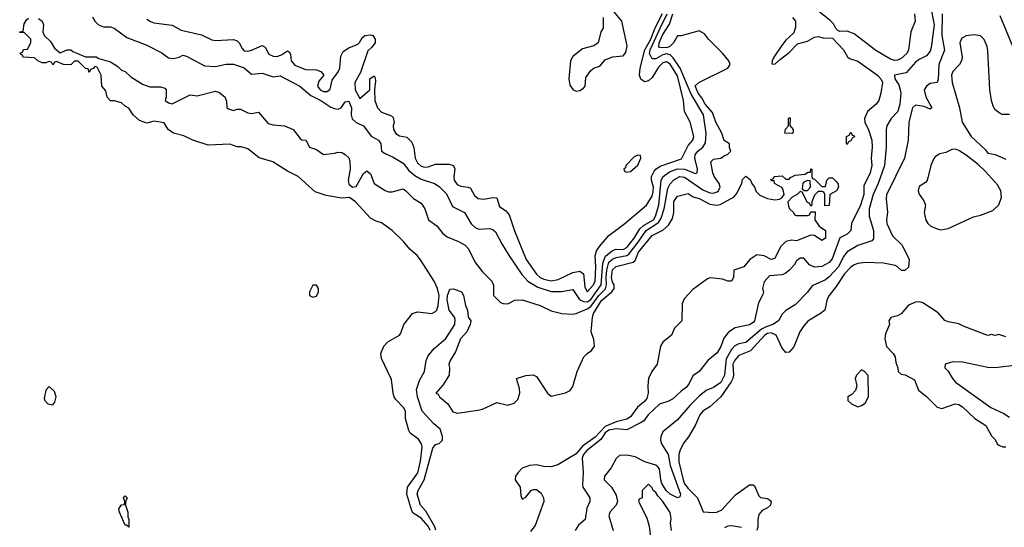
# Model space of a CAD drawing. Header units: inches. Extents: x 2380249 to 2585472, y 382747 to 546448.
# Tile 418 of 626: x 2493346 to 2498801, y 490607 to 493418. Entities that reach past the tile are written whole.
import ezdxf

# ---------------------------------------------------------------- set-up
doc = ezdxf.new("R2010")
doc.units = ezdxf.units.IN
doc.header["$MEASUREMENT"] = 0
doc.layers.add('C4499', color=7, linetype='Continuous')

msp = doc.modelspace()

# ---------------------------------------------------------------- linework, layer by layer
at = {"layer": 'C4499', "color": 4}
for points, elevation in [([(2498392.1, 493492.1), (2498413.1, 493390), (2498396.7, 493263.3), (2498390, 493244), (2498370, 493217.2), (2498330, 493198), (2498310, 493182.7), (2498257.3, 493122.7), (2498192, 493110), (2498194.8, 493090), (2498216.7, 493056.7), (2498224, 493030), (2498227.3, 493010), (2498223.1, 492950), (2498211.3, 492908.7), (2498173.4, 492870), (2498151, 492830), (2498146, 492810), (2498147.5, 492712.5), (2498137.1, 492610), (2498102.4, 492510), (2498075.3, 492450), (2498052.7, 492370), (2498052.7, 492330), (2498076.4, 492250), (2498076.4, 492203.6), (2498067.7, 492192.3), (2497990, 492167), (2497930, 492132.3), (2497910, 492106), (2497882, 492050), (2497830, 491994.5), (2497810, 491978), (2497736.8, 491943.2), (2497710, 491909), (2497642, 491838), (2497590, 491808), (2497570, 491788), (2497550.5, 491749.5), (2497518.8, 491730), (2497482.3, 491717.7), (2497456.6, 491703.4), (2497370, 491629.6), (2497330, 491622.4), (2497308.1, 491611.9), (2497289.2, 491590.8), (2497259.7, 491540.3), (2497250.3, 491450), (2497230, 491409.6), (2497190, 491380.9), (2497150, 491363.7), (2497110, 491334), (2497058, 491282), (2496990, 491201.2), (2496910, 491135.3), (2496898.8, 491110), (2496896.3, 491090), (2496901.6, 491070), (2496939.5, 491010), (2496950.2, 490950), (2497007.7, 490790), (2497003.5, 490776.5), (2496990, 490769.6), (2496950, 490791.2), (2496927.2, 490810), (2496904.1, 490850), (2496897.8, 490870), (2496891.5, 490930), (2496882, 490942), (2496870.8, 490950.8), (2496809.8, 490969.8), (2496756.6, 490996.6), (2496710, 491006.6), (2496670, 491004), (2496650, 490988.7), (2496623.4, 490936.6), (2496586, 490890), (2496584.7, 490870), (2496624.9, 490830), (2496650, 490784.7), (2496657.3, 490750), (2496650.8, 490730), (2496616.3, 490690), (2496610.6, 490670), (2496634, 490590)], 32), ([(2498303, 493450), (2498307.7, 493410), (2498282.8, 493350), (2498270.5, 493250), (2498260.5, 493230), (2498230, 493203.6), (2498210, 493193.6), (2498191.9, 493191.9), (2498170, 493198.4), (2498090, 493246.9), (2497970, 493338.5), (2497930, 493353.7), (2497890, 493352.6), (2497878.2, 493358.2), (2497868, 493368), (2497854.7, 493394.7), (2497834.9, 493414.9), (2497737.6, 493490)], 28), ([(2495620.3, 490590), (2495610, 490612.4), (2495570, 490657), (2495525.4, 490685.4), (2495518, 490698), (2495491.2, 490790), (2495495.1, 490830), (2495551.8, 490908.2), (2495566.5, 490973.5), (2495575.1, 491050), (2495572.6, 491070), (2495555.6, 491095.6), (2495510, 491129), (2495502.5, 491142.5), (2495483.7, 491210), (2495482.7, 491250), (2495473.2, 491270), (2495430, 491314), (2495420.9, 491330), (2495414.5, 491350), (2495405.8, 491425.8), (2495350, 491542), (2495346.6, 491570), (2495363.7, 491610), (2495386.2, 491633.8), (2495449.4, 491670.6), (2495458, 491682), (2495474, 491730), (2495522, 491790), (2495550, 491800.7), (2495630, 491790.8), (2495650, 491801), (2495657.2, 491810), (2495665.1, 491834.9), (2495669.6, 491890), (2495660.5, 491930), (2495643.1, 491970), (2495570, 492082.9), (2495550, 492109.6), (2495507.5, 492147.5), (2495472, 492190), (2495410, 492249.5), (2495350, 492292.3), (2495321.5, 492301.5), (2495290, 492319), (2495206, 492410), (2495173.4, 492433.4), (2495130, 492429.6), (2495044.7, 492444.7), (2494983.6, 492463.6), (2494888, 492550), (2494830, 492579.3), (2494748, 492630), (2494672.3, 492652.3), (2494610, 492702), (2494572.9, 492712.9), (2494550, 492714), (2494510, 492728), (2494390, 492722), (2494306, 492750), (2494254.6, 492774.6), (2494198, 492790), (2494168.7, 492810), (2494147.3, 492847.3), (2494090, 492855.3), (2494050, 492844), (2494010, 492859), (2493975.3, 492890), (2493950, 492928), (2493930, 492938), (2493910, 492958), (2493870, 492969), (2493850, 492969), (2493830, 492988), (2493823.1, 493023.1), (2493802, 493050), (2493798, 493110), (2493775.3, 493155.3), (2493762, 493158), (2493752.7, 493147.3), (2493738, 493142), (2493730, 493126), (2493726, 493146), (2493710, 493148), (2493670, 493188), (2493650, 493188), (2493630, 493168), (2493588.9, 493168.9), (2493550, 493186), (2493538, 493182), (2493530, 493168), (2493522, 493182), (2493510, 493186), (2493490, 493178), (2493470, 493178), (2493446, 493190), (2493427.3, 493207.3), (2493366, 493210), (2493362, 493222), (2493350, 493226), (2493348, 493232), (2493362, 493238), (2493367.3, 493252.7), (2493390, 493254), (2493408, 493290), (2493408, 493310), (2493370, 493346), (2493346, 493346), (2493346, 493350), (2493366, 493354), (2493370, 493394), (2493383.1, 493416.9), (2493394.6, 493425.4)], 28), ([(2493450, 493424.7), (2493471.3, 493410), (2493478, 493390), (2493474, 493350), (2493482, 493330), (2493516.9, 493296.9), (2493539.6, 493259.6), (2493570, 493234), (2493608.4, 493251.6), (2493630, 493251.3), (2493641, 493241), (2493710, 493211.3), (2493770, 493211.3), (2493783.6, 493203.6), (2493850, 493184.7), (2493890, 493158), (2493910, 493138), (2493930.6, 493130.6), (2493962, 493102), (2494030, 493058), (2494066.4, 493046.4), (2494125.4, 493045.4), (2494150, 493038), (2494158, 493030), (2494158, 492990), (2494152, 492970), (2494170, 492958), (2494190, 492952), (2494290, 493002), (2494330, 492996), (2494430, 493021), (2494450, 493016), (2494482, 492990), (2494492.7, 492967.3), (2494494, 492930), (2494503.6, 492923.6), (2494530, 492914), (2494550, 492922), (2494570, 492922), (2494610, 492902), (2494630, 492898), (2494670, 492904.7), (2494723.4, 492843.4), (2494750, 492836.3), (2494814, 492830), (2494862, 492810), (2494899.6, 492759.6), (2494910, 492752), (2494931.1, 492751.1), (2494951.6, 492711.6), (2494990, 492698), (2495030, 492671.3), (2495090, 492678), (2495110, 492684.7), (2495130, 492682), (2495150, 492671.3), (2495170, 492652), (2495174.4, 492634.4), (2495176.3, 492590), (2495165.5, 492530), (2495170, 492506.8), (2495190, 492490.7), (2495210, 492494.8), (2495250, 492566.8), (2495270, 492581), (2495290, 492564.7), (2495310, 492511.3), (2495370, 492471.3), (2495390, 492464.7), (2495410, 492464.7), (2495470, 492481), (2495484.7, 492470), (2495527.5, 492427.5), (2495570, 492401), (2495590.8, 492370), (2495611, 492310), (2495656.5, 492276.5), (2495690, 492234), (2495714.6, 492214.6), (2495778, 492190), (2495814.8, 492170), (2495830.8, 492150), (2495871.1, 492071.1), (2495910, 492022), (2495962, 491970), (2495971.6, 491948.4), (2495972, 491890), (2496010, 491852), (2496025.4, 491845.4), (2496050, 491844.7), (2496090, 491864.7), (2496130, 491866.8), (2496230, 491834.8), (2496290, 491806), (2496350, 491791), (2496406.4, 491786.4), (2496430, 491791), (2496490, 491816.5), (2496510, 491830.2), (2496555, 491890), (2496592.5, 491927.5), (2496598, 491950), (2496594.7, 491990), (2496599, 492030), (2496610, 492074.3), (2496630, 492091.4), (2496650, 492100.7), (2496710, 492111.1), (2496720.6, 492119.4), (2496773.5, 492186.5), (2496816.1, 492250), (2496886.1, 492293.9), (2496900.7, 492319.3), (2496917.4, 492370), (2496937.3, 492482.7), (2496950, 492508), (2496970, 492530.3), (2497004, 492550), (2497030, 492546.5), (2497130, 492476), (2497170, 492459.5), (2497190, 492457.6), (2497210, 492464.4), (2497218, 492470), (2497227.3, 492490), (2497221.6, 492510), (2497194, 492550), (2497185.6, 492570), (2497175.3, 492630), (2497190, 492644.7), (2497230, 492651.3), (2497250, 492666), (2497268.4, 492671.6), (2497286, 492690), (2497278, 492710), (2497278, 492730), (2497249.1, 492749.1), (2497235.3, 492790), (2497203.6, 492850), (2497184.2, 492904.2), (2497144.4, 492950), (2497125.7, 492985.7), (2497105.7, 493010), (2497088.2, 493051.8), (2497108.7, 493070), (2497268.7, 493150), (2497282, 493170), (2497275.3, 493190), (2497242, 493230), (2497162, 493310), (2497140.2, 493340.2), (2497110, 493355.3), (2497010.9, 493329.1), (2496990, 493328.7), (2496968.2, 493290), (2496948, 493270), (2496935.4, 493264.6), (2496901.1, 493261.1), (2496890, 493264.5), (2496886.9, 493270), (2496889.8, 493290), (2496910, 493336.4), (2496947, 493393), (2496964.4, 493450)], 28), ([(2493750, 493432), (2493762, 493410), (2493782, 493390), (2493810, 493378), (2493850, 493378), (2493870, 493371.3), (2493939.8, 493319.8), (2494050, 493276.3), (2494133.7, 493233.7), (2494170, 493207.3), (2494196.5, 493203.5), (2494230, 493211), (2494250, 493221), (2494270, 493216), (2494370, 493162.8), (2494430, 493158.8), (2494490, 493170.7), (2494530, 493170.6), (2494590, 493151), (2494630, 493116), (2494690, 493121), (2494750, 493101), (2494790, 493106), (2494898, 493050), (2494958.7, 492998.7), (2495014, 492970), (2495070, 492934), (2495090, 492926.8), (2495110, 492922.8), (2495128, 492930), (2495150, 492962), (2495170, 492966), (2495184.9, 492930), (2495182, 492890), (2495188.6, 492868.6), (2495210, 492847.7), (2495250.4, 492830.4), (2495293.4, 492773.4), (2495334, 492750), (2495346.8, 492730), (2495351.3, 492690), (2495370, 492676), (2495415.9, 492655.9), (2495470, 492624), (2495502, 492582), (2495534.4, 492554.4), (2495570, 492534.9), (2495644.7, 492510), (2495670, 492494), (2495710, 492454), (2495743.8, 492383.8), (2495810.8, 492350), (2495848.1, 492288.1), (2495870, 492266.8), (2495890, 492257.3), (2495950, 492262), (2495970, 492254), (2495983, 492243), (2496016.4, 492176.4), (2496058, 492110), (2496127.2, 492007.2), (2496160.7, 491970), (2496216.1, 491936.1), (2496290, 491911.8), (2496348.1, 491911.9), (2496410, 491924), (2496447.8, 491867.8), (2496470, 491857.5), (2496490, 491856.3), (2496510, 491868.2), (2496567.1, 491950), (2496577.7, 492070), (2496591.3, 492108.7), (2496630, 492139.6), (2496650, 492146.5), (2496690, 492145.8), (2496710, 492155.8), (2496750, 492207.2), (2496781.2, 492258.8), (2496801.7, 492278.3), (2496856.8, 492310), (2496868.6, 492330), (2496886.8, 492390), (2496900.5, 492530), (2496910.9, 492549.1), (2496945.5, 492574.5), (2496990, 492592.3), (2497030, 492589.2), (2497090, 492566), (2497099, 492570), (2497102, 492590), (2497086, 492650), (2497087.8, 492670), (2497102.9, 492690), (2497130, 492712.7), (2497144.9, 492735.1), (2497149.7, 492790), (2497135.4, 492890), (2497065.4, 493005.4), (2497005.1, 493150), (2496966.9, 493206.9), (2496950, 493223.5), (2496930, 493228), (2496910, 493223.7), (2496870, 493200.4), (2496850, 493200.7), (2496835.8, 493230), (2496839.1, 493250), (2496893.7, 493370), (2496933.3, 493450)], 32), ([(2494050, 493421), (2494070, 493407.3), (2494090, 493400.7), (2494190, 493386.8), (2494239.9, 493359.9), (2494353.2, 493333.2), (2494410, 493306.8), (2494430, 493302.8), (2494530, 493307.3), (2494550, 493300.7), (2494562.8, 493290), (2494578.4, 493258.4), (2494590, 493246), (2494610, 493243.1), (2494630, 493248.5), (2494690, 493274), (2494705.2, 493265.2), (2494727.1, 493227.1), (2494750, 493216.4), (2494770, 493214.4), (2494796.3, 493223.7), (2494830, 493244.7), (2494839.8, 493239.8), (2494846.8, 493226.8), (2494850.6, 493190), (2494870, 493165.5), (2494930, 493142.4), (2494990, 493140.5), (2495014, 493130), (2495030.8, 493110), (2495003.1, 493076.9), (2494996.4, 493050), (2495010.6, 493030), (2495030, 493020.3), (2495050, 493019.5), (2495066.3, 493033.7), (2495078, 493082), (2495111.1, 493128.9), (2495120.5, 493150), (2495124.9, 493215.1), (2495138, 493242), (2495170, 493261.6), (2495218.6, 493281.4), (2495229.3, 493290.7), (2495243.2, 493316.8), (2495258, 493330), (2495290, 493334), (2495302, 493330), (2495314.8, 493310), (2495314.8, 493290), (2495295.9, 493264.1), (2495274.4, 493245.6), (2495234.9, 493125.1), (2495202, 493070), (2495204.6, 493030), (2495230, 492982), (2495286, 493030), (2495285.2, 493090), (2495310, 493106), (2495316.1, 493096.1), (2495317.6, 493077.6), (2495312.2, 493030), (2495314, 492970), (2495328.2, 492930), (2495350, 492906), (2495405.4, 492885.4), (2495415.3, 492875.3), (2495421, 492850), (2495414.8, 492830), (2495417.3, 492810), (2495430, 492786.8), (2495450, 492774), (2495490, 492766.8), (2495519.3, 492739.3), (2495530.6, 492710), (2495537.1, 492650), (2495550, 492624.9), (2495570, 492606.7), (2495590, 492601.3), (2495610, 492602.4), (2495650, 492617.3), (2495723.2, 492616.8), (2495750, 492610.6), (2495757.3, 492590), (2495750.6, 492550), (2495753.4, 492530), (2495770, 492504.9), (2495790, 492495.5), (2495830.6, 492490.6), (2495844.5, 492484.5), (2495865.1, 492445.1), (2495887, 492427), (2495916.2, 492423.8), (2495970, 492434), (2495990, 492430.8), (2496003.5, 492383.5), (2496039.8, 492359.8), (2496058, 492338), (2496088.3, 492248.3), (2496152.4, 492090), (2496209.3, 492009.3), (2496230, 491990.4), (2496250, 491980.3), (2496290, 491972.2), (2496330, 491978.4), (2496410, 492018), (2496450, 492024.9), (2496470.5, 492010.5), (2496477.6, 491937.6), (2496490, 491910.8), (2496524.7, 491950), (2496534.2, 491970), (2496537.6, 492050), (2496534, 492110), (2496542.5, 492137.5), (2496557.6, 492162.4), (2496610, 492222.8), (2496699, 492290), (2496819, 492390), (2496850, 492441), (2496855.8, 492464.2), (2496858, 492490), (2496847.2, 492530), (2496847.2, 492550), (2496861.3, 492578.7), (2496870, 492590.3), (2496893.7, 492606.3), (2497011.9, 492648.1), (2497050, 492720.7), (2497075.1, 492750), (2497081.2, 492770), (2497060.9, 492850), (2497029.5, 492909.5), (2497024.5, 492970), (2496990, 493106), (2496950, 493172.3), (2496930, 493183.5), (2496910, 493178.9), (2496885.8, 493154.2), (2496850, 493097.4), (2496830, 493078.3), (2496810, 493074.3), (2496799.5, 493079.5), (2496788, 493088), (2496779.2, 493110), (2496783.8, 493150), (2496809.8, 493250), (2496842.7, 493310), (2496867.6, 493372.4), (2496907.5, 493452.5)], 36), ([(2496578, 493430), (2496578, 493370), (2496566, 493350), (2496551.1, 493288.9), (2496526.4, 493273.6), (2496464.1, 493255.9), (2496410, 493213.2), (2496397.3, 493190), (2496388, 493090), (2496394.4, 493054.4), (2496412, 493030), (2496430, 493021), (2496450, 493026), (2496470, 493038), (2496479, 493050), (2496483.2, 493096.8), (2496510, 493136), (2496529.5, 493150.5), (2496559.3, 493160.7), (2496590, 493196), (2496630, 493211.3), (2496690, 493218), (2496704.7, 493235.3), (2496712.1, 493272.1), (2496682, 493410), (2496640.4, 493460.4)], 44), ([(2497628.5, 493430), (2497643.7, 493410), (2497643.8, 493376.2), (2497635.9, 493344.1), (2497590, 493305.1), (2497566.2, 493273.8), (2497524.9, 493210), (2497514.8, 493190), (2497512.7, 493172.7), (2497530, 493171), (2497560.4, 493199.6), (2497610, 493235.8), (2497656.1, 493283.9), (2497710, 493298), (2497750, 493320.7), (2497770, 493324.9), (2497798, 493318), (2497850, 493316), (2497910.3, 493250), (2497931.5, 493211.5), (2497942.9, 493202.9), (2497990, 493187.4), (2498098, 493110), (2498117.6, 493090), (2498125.5, 493070), (2498117.1, 493010), (2498105.5, 492970), (2498090.3, 492949.7), (2498044, 492910), (2498026, 492870), (2498028.5, 492850), (2498048.2, 492808.2), (2498067.2, 492750), (2498068.7, 492711.3), (2498063.1, 492650), (2498067.2, 492610), (2498057.4, 492570), (2498023.2, 492496.8), (2498022.4, 492450), (2498005.3, 492390), (2497954.9, 492290), (2497950.5, 492250), (2497930.7, 492230), (2497890, 492209.4), (2497846.7, 492093.3), (2497830, 492073.6), (2497790, 492051.5), (2497750, 492047), (2497721.2, 492061.2), (2497690, 492097.2), (2497670, 492097.2), (2497650, 492082), (2497638.4, 492061.6), (2497610.7, 492030), (2497586.9, 492013.1), (2497570, 492004.5), (2497501, 491999), (2497470, 491966), (2497461, 491930), (2497466.8, 491910), (2497463.5, 491896.5), (2497438.8, 491850), (2497416.3, 491750), (2497410, 491741.2), (2497390, 491727.6), (2497310, 491712), (2497272.2, 491687.8), (2497246.6, 491653.4), (2497230, 491609), (2497210, 491573.2), (2497158.8, 491530), (2497110, 491469.2), (2497074.8, 491445.2), (2497055.9, 491404.1), (2497038.4, 491381.6), (2497010, 491361.2), (2496963.4, 491316.6), (2496936.8, 491303.2), (2496890, 491289.4), (2496827.3, 491230), (2496803.1, 491196.9), (2496790, 491186.6), (2496710, 491146.6), (2496652.2, 491152.2), (2496610, 491144.4), (2496590.4, 491130), (2496566.6, 491093.4), (2496486, 491030), (2496470.4, 491010), (2496463.1, 490990), (2496467.7, 490910), (2496463.5, 490843.5), (2496466, 490830), (2496504.7, 490770), (2496504.7, 490750), (2496487.3, 490712.7), (2496478.8, 490650), (2496441.6, 490618.4), (2496424, 490590)], 28), ([(2498456.5, 493450), (2498455, 493330), (2498470.2, 493249.8), (2498439.1, 493170), (2498434.4, 493085.6), (2498430, 493069.2), (2498390, 493065.2), (2498370, 493049), (2498357.3, 493030), (2498366, 492990), (2498398.8, 492930), (2498390, 492922.7), (2498356.3, 492936.3), (2498310, 492945.1), (2498293, 492930), (2498273, 492850), (2498268, 492750), (2498247.7, 492650), (2498148.1, 492448.1), (2498146.2, 492426.2), (2498154, 492350), (2498147.7, 492310), (2498150.6, 492290), (2498181.3, 492221.3), (2498235.8, 492170), (2498273.4, 492090), (2498270, 492048), (2498250, 492028.7), (2498231.1, 492028.9), (2498209.5, 492049.5), (2498195.9, 492055.9), (2498131, 492069), (2498032.5, 492072.5), (2497990, 492067.8), (2497970, 492059.7), (2497950, 492047.8), (2497915.3, 492010), (2497870, 491939.5), (2497830.6, 491890), (2497819.1, 491870), (2497807.3, 491810), (2497782.8, 491790), (2497711.9, 491748.1), (2497690, 491722.7), (2497668.4, 491690), (2497634.2, 491605.8), (2497610, 491577.2), (2497590, 491574), (2497570, 491599), (2497537.6, 491670), (2497510, 491683.1), (2497490, 491679.2), (2497474.4, 491670), (2497395.3, 491584.7), (2497330, 491558), (2497307.8, 491532.2), (2497296.5, 491510), (2497300.2, 491450), (2497297.8, 491430), (2497287.7, 491412.3), (2497230.4, 491330), (2497170, 491274.5), (2497131, 491250), (2497114.8, 491230), (2497087.7, 491170), (2497051.9, 491108.1), (2497025.5, 491074.5), (2497004.9, 491035.1), (2496998.7, 491010), (2496997.6, 490970), (2497021.3, 490870), (2497030, 490848), (2497050, 490822), (2497102, 490770), (2497132, 490692), (2497191.9, 490688.1), (2497209.3, 490690.7), (2497236, 490704), (2497312.5, 490787.5), (2497390, 490842), (2497410, 490842), (2497416.9, 490836.9), (2497442, 490782), (2497451.1, 490771.1), (2497490, 490766), (2497510, 490752), (2497506, 490730), (2497490, 490714), (2497459.6, 490700.4), (2497441.4, 490678.6), (2497434.8, 490650), (2497436, 490610), (2497430.9, 490589.1)], 36), ([(2498848.8, 493268.8), (2498778.3, 493438.3)], 36), ([(2498830, 492892.7), (2498790, 492893.2), (2498778.6, 492898.6), (2498750, 492919), (2498738.9, 492938.9), (2498729.6, 492969.6), (2498720.9, 493030), (2498710, 493246), (2498706, 493270), (2498690, 493308), (2498668.7, 493328.7), (2498634, 493334), (2498590, 493329), (2498565.5, 493314.5), (2498555.5, 493290), (2498567.6, 493210), (2498564.2, 493190), (2498552.4, 493170), (2498515.6, 493130), (2498508.4, 493110), (2498511.9, 493070), (2498552.9, 492930), (2498567.1, 492850), (2498617.6, 492770), (2498697.1, 492697.1), (2498710, 492678), (2498750, 492672), (2498810, 492644.7)], 44), ([(2495651, 490591), (2495646.2, 490610), (2495597, 490697), (2495566.6, 490730), (2495548.3, 490790), (2495553.3, 490810), (2495586.4, 490870), (2495634.5, 491045.5), (2495650, 491066), (2495670, 491071.3), (2495680.2, 491079.8), (2495688.7, 491090), (2495689, 491110), (2495675.1, 491150), (2495639.6, 491179.6), (2495575.6, 491250), (2495549.6, 491330), (2495544.4, 491370), (2495560.5, 491419.5), (2495588.2, 491470), (2495598.9, 491530), (2495610, 491557.3), (2495642.4, 491597.6), (2495706.8, 491653.2), (2495756.2, 491730), (2495758.3, 491758.3), (2495754.5, 491770), (2495725.4, 491810), (2495713.6, 491866.4), (2495715.6, 491890), (2495730, 491924.7), (2495750, 491926.8), (2495794, 491910), (2495804, 491890), (2495815.8, 491835.8), (2495827.3, 491810), (2495830.7, 491770.7), (2495844.7, 491750), (2495842, 491730), (2495824, 491690), (2495788.7, 491651.3), (2495761.3, 491578.7), (2495730.7, 491530), (2495724, 491510), (2495727.5, 491487.5), (2495724.9, 491450), (2495690, 491393.2), (2495652, 491350), (2495664, 491344), (2495672.7, 491330), (2495718.4, 491290), (2495746.4, 491246.4), (2495770, 491239.5), (2495884.2, 491255.8), (2495910, 491262), (2495990, 491297.1), (2496050, 491284), (2496086.1, 491293.9), (2496106, 491314), (2496116.3, 491350), (2496114.7, 491374.7), (2496098, 491430), (2496150, 491447.3), (2496190, 491450.7), (2496210, 491442.8), (2496270, 491350.6), (2496290, 491333), (2496370, 491352.4), (2496395.8, 491364.2), (2496410, 491386.8), (2496434, 491470), (2496471.5, 491550), (2496489.5, 491570), (2496513.5, 491586.5), (2496531.3, 491610), (2496526.3, 491646.3), (2496512.6, 491690), (2496520.5, 491770), (2496525.7, 491790), (2496570, 491863.1), (2496626, 491910), (2496639.5, 491930), (2496639.5, 491950), (2496630, 491965.2), (2496625.6, 491990), (2496630, 492032.7), (2496650, 492050.3), (2496745.8, 492074.2), (2496755.1, 492084.9), (2496774.5, 492130), (2496850, 492222.8), (2496908.4, 492251.5), (2496940.7, 492279.3), (2496963.7, 492316.3), (2496969.5, 492350), (2496969.8, 492410.2), (2496990, 492441), (2497050, 492454.8), (2497077.3, 492437.3), (2497110, 492427.3), (2497170, 492396.4), (2497209.6, 492390.4), (2497226, 492394), (2497303.7, 492436.3), (2497321.2, 492458.8), (2497346.6, 492513.4), (2497350, 492532), (2497370, 492550.8), (2497392.7, 492532.7), (2497402, 492510), (2497418, 492490), (2497426, 492466), (2497446.4, 492446.4), (2497490, 492426.8), (2497530, 492420.7), (2497556, 492424), (2497569, 492431), (2497582, 492450), (2497576.4, 492476.4), (2497568.7, 492488.7), (2497528, 492510), (2497526, 492526), (2497514, 492526), (2497507.3, 492532.7), (2497522, 492538), (2497526, 492550), (2497570, 492554), (2497590, 492534), (2497610, 492534), (2497616.4, 492543.6), (2497643.1, 492556.9), (2497698, 492562), (2497712.7, 492572.7), (2497727.3, 492572.7), (2497730, 492592), (2497734, 492590), (2497734, 492550), (2497738, 492538), (2497750, 492534), (2497790, 492494), (2497810, 492494), (2497818, 492530), (2497830, 492542), (2497850, 492542), (2497870, 492522), (2497878, 492510), (2497882, 492490), (2497871.3, 492470), (2497834, 492450), (2497830, 492388), (2497807.3, 492387.3), (2497806, 492450), (2497802, 492462), (2497790, 492466), (2497770, 492466), (2497750, 492446), (2497734, 492410), (2497734, 492390), (2497730, 492386), (2497722, 492402), (2497710, 492406), (2497682, 492462), (2497670, 492466), (2497654, 492450), (2497625.4, 492434.6), (2497602, 492410), (2497604.7, 492384.7), (2497611.1, 492371.1), (2497634, 492350), (2497638, 492338), (2497650, 492334), (2497710, 492334), (2497722, 492338), (2497730, 492354), (2497754, 492354), (2497752, 492310), (2497775.3, 492275.3), (2497810.6, 492250.6), (2497810, 492208), (2497790, 492195.3), (2497750, 492222), (2497730, 492224), (2497650, 492194), (2497622.8, 492197.2), (2497590.6, 492189.4), (2497560.5, 492159.5), (2497530, 492095.3), (2497510, 492089.5), (2497470, 492109.3), (2497430, 492115.3), (2497390.4, 492089.6), (2497358, 492050), (2497302, 492030), (2497300.7, 491990), (2497290, 491969.4), (2497270, 491969.5), (2497240.1, 491980.1), (2497190, 491986.3), (2497170, 491987.6), (2497157, 491983), (2497075.9, 491924.1), (2497027.1, 491872.9), (2497015.6, 491844.4), (2497014, 491750), (2496974, 491710), (2496957.3, 491670), (2496910, 491632), (2496896.4, 491610), (2496877.3, 491510), (2496848, 491470), (2496830.5, 491430), (2496825.3, 491390), (2496827.2, 491350), (2496819.9, 491320.1), (2496810, 491305.6), (2496768.4, 491271.6), (2496730, 491218.9), (2496710, 491206), (2496650, 491191.6), (2496590, 491166), (2496534.1, 491105.9), (2496464.7, 491055.3), (2496430, 491014.3), (2496326.8, 490953.2), (2496290, 490942.3), (2496250, 490944.2), (2496210, 490952.5), (2496170, 490949.8), (2496130, 490935.1), (2496107.2, 490910), (2496092.2, 490890), (2496090.4, 490870), (2496119.5, 490830), (2496123.4, 490783.4), (2496130, 490762.8), (2496150, 490774), (2496179.3, 490810), (2496190, 490816.4), (2496210, 490816.4), (2496235.4, 490795.4), (2496248.4, 490770), (2496250.4, 490750), (2496202.4, 490617.6), (2496176.3, 490583.7)], 24), ([(2498810, 491661.2), (2498770, 491674), (2498750, 491669), (2498730, 491674), (2498710, 491669), (2498578, 491718), (2498550, 491734), (2498490, 491744), (2498472.5, 491752.5), (2498433.8, 491793.8), (2498350, 491849.4), (2498330, 491855.6), (2498310, 491854), (2498270, 491837.2), (2498230, 491789.2), (2498210, 491777.2), (2498171.6, 491768.4), (2498162, 491750), (2498164.7, 491730), (2498142.5, 491677.5), (2498138.8, 491650), (2498147.7, 491607.7), (2498184.7, 491570), (2498196, 491550), (2498199.6, 491519.6), (2498212, 491490), (2498214, 491470), (2498230, 491454), (2498251.6, 491451.6), (2498303.6, 491423.6), (2498325.4, 491365.4), (2498370.7, 491330.7), (2498430, 491272), (2498454.6, 491265.4), (2498529, 491291), (2498550, 491286.8), (2498570, 491274), (2498638, 491210), (2498698, 491170), (2498730, 491114), (2498750, 491094), (2498762, 491070), (2498770, 491062), (2498792.7, 491052.7), (2498810, 491052)], 44), ([(2498870, 491505.2), (2498750, 491489.5), (2498710, 491492.3), (2498570, 491521.2), (2498516.9, 491523.1), (2498474, 491510), (2498472, 491490), (2498491, 491471), (2498514, 491430), (2498530.8, 491410), (2498726.8, 491270), (2498798, 491238), (2498830, 491216.3)], 48), ([(2496957, 490590), (2496952, 490630), (2496955.5, 490655.5), (2496949.1, 490689.1), (2496909, 490750), (2496880.7, 490780.7), (2496870, 490799), (2496855.3, 490810), (2496850, 490826), (2496830, 490846), (2496794, 490810), (2496794, 490770), (2496778, 490762), (2496774, 490750), (2496819.8, 490659.8), (2496833.4, 490613.4), (2496840.7, 490550)], 36), ([(2497345.6, 490605.6), (2497290, 490615.1), (2497270, 490613.2), (2497250, 490604)], 36)]:
    msp.add_lwpolyline(points, dxfattribs=dict(at, elevation=elevation))
for points, elevation in [([(2497630, 492788), (2497586, 492790), (2497588.4, 492811.6), (2497606, 492830), (2497606, 492870), (2497610, 492874), (2497614, 492874), (2497612.7, 492832.7), (2497632, 492810)], 24), ([(2497930, 492726), (2497926, 492730), (2497926, 492770), (2497942, 492778), (2497950, 492794), (2497958, 492778), (2497970, 492774), (2497971.3, 492768.7), (2497958, 492762), (2497950, 492746), (2497938, 492742)], 24), ([(2496770, 492668), (2496750, 492658), (2496704.7, 492610), (2496702, 492598), (2496694, 492590), (2496698, 492578), (2496710, 492574), (2496730, 492578), (2496770, 492611.3), (2496788, 492650), (2496786, 492666)], 44), ([(2498530, 492701.2), (2498510, 492699), (2498476.8, 492683.2), (2498444.5, 492675.5), (2498419.8, 492660.2), (2498410, 492648.7), (2498393.4, 492610), (2498373.4, 492526.6), (2498364.5, 492515.5), (2498330, 492493.2), (2498324, 492470), (2498330, 492452), (2498355.3, 492415.3), (2498364.7, 492390), (2498358, 492350), (2498366.8, 492306.8), (2498378, 492290), (2498394.4, 492274.4), (2498430, 492258.8), (2498450, 492254.8), (2498490, 492262), (2498630, 492326), (2498670, 492336), (2498738, 492362), (2498770, 492392), (2498784.7, 492435.3), (2498781.2, 492470), (2498762.9, 492502.9), (2498697.7, 492577.7), (2498656.4, 492616.4), (2498590, 492667.6), (2498550, 492693.6)], 44), ([(2497710, 492528), (2497690, 492518), (2497684.7, 492510), (2497682, 492482), (2497692.7, 492472.7), (2497710, 492472), (2497728, 492490), (2497726, 492526)], 24), ([(2494990, 491948), (2494970, 491948), (2494951.3, 491910), (2494952, 491890), (2494970, 491881), (2494990, 491886), (2495002, 491910), (2495002, 491930)], 32), ([(2498010, 491478), (2497982, 491450), (2497974, 491430), (2497984.7, 491390), (2497976, 491364), (2497956.9, 491343.1), (2497934, 491330), (2497934, 491310), (2497954, 491290), (2497990, 491274), (2498010, 491282), (2498030, 491294), (2498048, 491330), (2498047.3, 491447.3), (2498026, 491470)], 44), ([(2493510, 491386), (2493490, 491366), (2493482, 491322), (2493484.7, 491310), (2493502, 491290), (2493530, 491284.7), (2493540.2, 491299.8), (2493548.7, 491330), (2493538, 491358)], 32), ([(2493950, 490608), (2493938, 490618), (2493930, 490618), (2493899, 490690), (2493895.3, 490710), (2493910, 490732), (2493926, 490734), (2493928, 490750), (2493922, 490770), (2493930, 490782), (2493942, 490770), (2493932.7, 490747.3), (2493932, 490730), (2493944.7, 490690), (2493944.7, 490664.7), (2493951.3, 490650)], 28)]:
    msp.add_lwpolyline(points, close=True, dxfattribs=dict(at, elevation=elevation))

doc.saveas('drawing.dxf')
